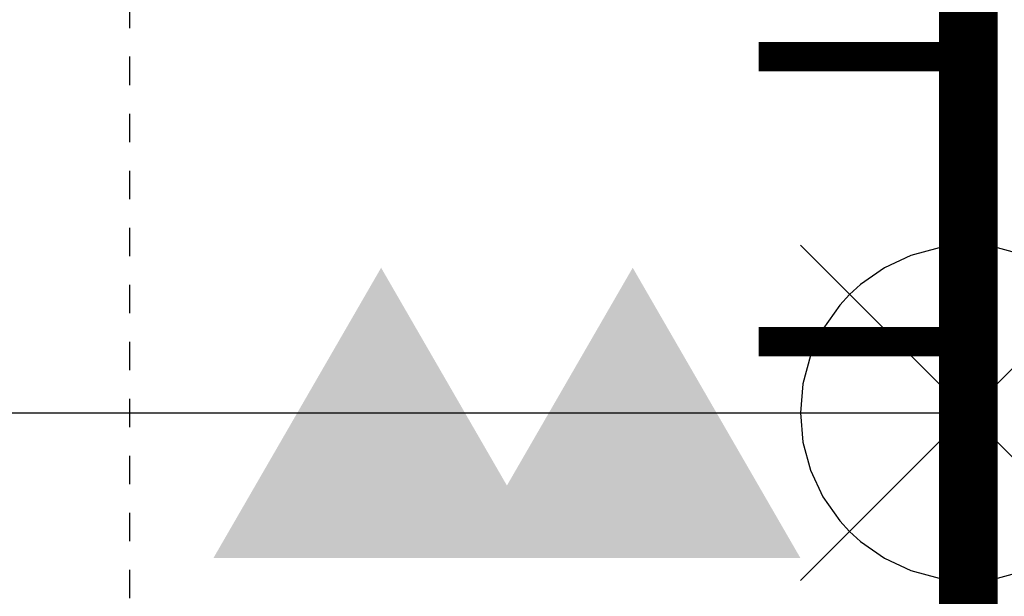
# Model space of a CAD drawing. Extents: x -2 to 113, y -136 to 16.
# Tile 467 of 541: x 108.22 to 111.67, y -29.53 to -27.51. Entities that reach past the tile are written whole.
import ezdxf
from ezdxf.enums import TextEntityAlignment as Align

# ---------------------------------------------------------------- set-up
doc = ezdxf.new("R2010")
doc.units = 0
doc.header["$MEASUREMENT"] = 0
doc.linetypes.add('DOT', pattern=[0.04, 0, -0.04])
doc.linetypes.add('SOLID', pattern=[0])
doc.layers.get('0').update_dxf_attribs({"linetype": 'SOLID'})
for name, color, linetype in [('1', 7, 'SOLID'), ('10', 7, 'SOLID'), ('11', 7, 'SOLID'), ('12', 7, 'SOLID'), ('13', 7, 'SOLID'), ('14', 7, 'SOLID'), ('15', 7, 'SOLID'), ('16', 7, 'SOLID'), ('17', 7, 'SOLID'), ('18', 7, 'SOLID'), ('19', 7, 'SOLID'), ('2', 7, 'SOLID'), ('20', 7, 'SOLID'), ('21', 7, 'SOLID'), ('22', 7, 'SOLID'), ('23', 7, 'SOLID'), ('24', 7, 'SOLID'), ('25', 7, 'SOLID'), ('26', 7, 'SOLID'), ('27', 7, 'SOLID'), ('28', 7, 'SOLID'), ('29', 7, 'SOLID'), ('3', 7, 'SOLID'), ('30', 7, 'SOLID'), ('31', 7, 'SOLID'), ('32', 7, 'SOLID'), ('33', 7, 'SOLID'), ('34', 7, 'SOLID'), ('35', 7, 'SOLID'), ('36', 7, 'SOLID'), ('37', 7, 'SOLID'), ('38', 7, 'SOLID'), ('39', 7, 'SOLID'), ('4', 7, 'SOLID'), ('40', 7, 'SOLID'), ('41', 7, 'SOLID'), ('42', 7, 'SOLID'), ('43', 7, 'SOLID'), ('44', 7, 'SOLID'), ('45', 7, 'SOLID'), ('46', 7, 'SOLID'), ('47', 7, 'SOLID'), ('48', 7, 'SOLID'), ('49', 7, 'SOLID'), ('5', 7, 'SOLID'), ('50', 7, 'SOLID'), ('51', 7, 'SOLID'), ('52', 7, 'SOLID'), ('53', 7, 'SOLID'), ('54', 7, 'SOLID'), ('55', 7, 'SOLID'), ('56', 7, 'SOLID'), ('57', 7, 'SOLID'), ('58', 7, 'SOLID'), ('59', 7, 'SOLID'), ('6', 7, 'SOLID'), ('60', 7, 'SOLID'), ('61', 7, 'SOLID'), ('62', 7, 'SOLID'), ('63', 7, 'SOLID'), ('64', 7, 'SOLID'), ('65', 7, 'SOLID'), ('66', 7, 'SOLID'), ('67', 7, 'SOLID'), ('68', 7, 'SOLID'), ('7', 7, 'SOLID'), ('8', 7, 'SOLID'), ('9', 7, 'SOLID')]:
    doc.layers.add(name, color=color, linetype=linetype)
doc.styles.add('ROMAND', font='romand', dxfattribs={"height": 1})

# ---------------------------------------------------------------- blocks, each defined once
blk = doc.blocks.new('DMK_3', base_point=(0, -6.7))
at = {"color": 7}
blk.add_solid([(-50, -50), (50, -50), (-50, -50), (0, 36.6)], dxfattribs=at)
blk = doc.blocks.new('DMK_7')
at = {"color": 7, "linetype": 'SOLID'}
blk.add_lwpolyline([(0, -50), (8.7, -49.25), (17.1, -47), (25, -43.3), (32.15, -38.3), (35.35, -35.35), (38.3, -32.15), (43.3, -25), (47, -17.1), (49.25, -8.7), (50, 0), (49.25, 8.7), (47, 17.1), (43.3, 25), (38.3, 32.15), (35.35, 35.35), (32.15, 38.3), (25, 43.3), (17.1, 47), (8.7, 49.25), (0, 50), (-8.7, 49.25), (-17.1, 47), (-25, 43.3), (-32.15, 38.3), (-35.35, 35.35), (-38.3, 32.15), (-43.3, 25), (-47, 17.1), (-49.25, 8.7), (-50, 0), (-49.25, -8.7), (-47, -17.1), (-43.3, -25), (-38.3, -32.15), (-35.35, -35.35), (-32.15, -38.3), (-25, -43.3), (-17.1, -47), (-8.7, -49.25), (0, -50)], dxfattribs=at)
blk = doc.blocks.new('DMK_19')
at = {"color": 7, "linetype": 'SOLID'}
for points in [[(-50, -50), (50, 50)], [(50, -50), (-50, 50)]]:
    blk.add_lwpolyline(points, dxfattribs=at)

msp = doc.modelspace()

# ---------------------------------------------------------------- linework, layer by layer
at = {"color": 7, "linetype": 'SOLID'}
for points, const_width in [([(-0.2175, -125.6385), (111.5472, -125.6385), (111.5472, 10.2438), (-0.2175, 10.2438), (-0.2175, -125.6385)], 0.2059), ([(111.5472, -27.6385), (110.8119, -27.6385)], 0.1029), ([(111.5472, -28.6385), (110.8119, -28.6385)], 0.1029)]:
    msp.add_lwpolyline(points, dxfattribs=dict(at, const_width=const_width))
at = {"color": 7, "linetype": 'DOT'}
msp.add_lwpolyline([(108.606, -25.6385), (108.606, -125.6385)], dxfattribs=at)
at = {"layer": '1', "color": 7, "linetype": 'SOLID'}
for points, const_width in [([(-0.2175, -125.6385), (111.5472, -125.6385), (111.5472, 10.2438), (-0.2175, 10.2438), (-0.2175, -125.6385)], 0.2059), ([(111.5472, -27.6385), (110.8119, -27.6385)], 0.1029), ([(111.5472, -28.6385), (110.8119, -28.6385)], 0.1029)]:
    msp.add_lwpolyline(points, dxfattribs=dict(at, const_width=const_width))
at = {"layer": '1', "color": 7, "linetype": 'DOT'}
msp.add_lwpolyline([(108.606, -25.6385), (108.606, -125.6385)], dxfattribs=at)
at = {"layer": '10', "color": 7, "linetype": 'SOLID'}
for points, const_width in [([(-0.2175, -125.6385), (111.5472, -125.6385), (111.5472, 10.2438), (-0.2175, 10.2438), (-0.2175, -125.6385)], 0.2059), ([(111.5472, -27.6385), (110.8119, -27.6385)], 0.1029), ([(111.5472, -28.6385), (110.8119, -28.6385)], 0.1029)]:
    msp.add_lwpolyline(points, dxfattribs=dict(at, const_width=const_width))
at = {"layer": '10', "color": 7, "linetype": 'DOT'}
msp.add_lwpolyline([(108.606, -25.6385), (108.606, -125.6385)], dxfattribs=at)
at = {"layer": '11', "color": 7, "linetype": 'SOLID'}
for points, const_width in [([(-0.2175, -125.6385), (111.5472, -125.6385), (111.5472, 10.2438), (-0.2175, 10.2438), (-0.2175, -125.6385)], 0.2059), ([(111.5472, -27.6385), (110.8119, -27.6385)], 0.1029), ([(111.5472, -28.6385), (110.8119, -28.6385)], 0.1029)]:
    msp.add_lwpolyline(points, dxfattribs=dict(at, const_width=const_width))
at = {"layer": '11', "color": 7, "linetype": 'DOT'}
msp.add_lwpolyline([(108.606, -25.6385), (108.606, -125.6385)], dxfattribs=at)
at = {"layer": '12', "color": 7, "linetype": 'SOLID'}
for points, const_width in [([(-0.2175, -125.6385), (111.5472, -125.6385), (111.5472, 10.2438), (-0.2175, 10.2438), (-0.2175, -125.6385)], 0.2059), ([(111.5472, -27.6385), (110.8119, -27.6385)], 0.1029), ([(111.5472, -28.6385), (110.8119, -28.6385)], 0.1029)]:
    msp.add_lwpolyline(points, dxfattribs=dict(at, const_width=const_width))
at = {"layer": '12', "color": 7, "linetype": 'DOT'}
msp.add_lwpolyline([(108.606, -25.6385), (108.606, -125.6385)], dxfattribs=at)
at = {"layer": '13', "color": 7, "linetype": 'SOLID'}
for points, const_width in [([(-0.2175, -125.6385), (111.5472, -125.6385), (111.5472, 10.2438), (-0.2175, 10.2438), (-0.2175, -125.6385)], 0.2059), ([(111.5472, -27.6385), (110.8119, -27.6385)], 0.1029), ([(111.5472, -28.6385), (110.8119, -28.6385)], 0.1029)]:
    msp.add_lwpolyline(points, dxfattribs=dict(at, const_width=const_width))
at = {"layer": '13', "color": 7, "linetype": 'DOT'}
msp.add_lwpolyline([(108.606, -25.6385), (108.606, -125.6385)], dxfattribs=at)
at = {"layer": '14', "color": 7, "linetype": 'SOLID'}
for points, const_width in [([(-0.2175, -125.6385), (111.5472, -125.6385), (111.5472, 10.2438), (-0.2175, 10.2438), (-0.2175, -125.6385)], 0.2059), ([(111.5472, -27.6385), (110.8119, -27.6385)], 0.1029), ([(111.5472, -28.6385), (110.8119, -28.6385)], 0.1029)]:
    msp.add_lwpolyline(points, dxfattribs=dict(at, const_width=const_width))
at = {"layer": '14', "color": 7, "linetype": 'DOT'}
msp.add_lwpolyline([(108.606, -25.6385), (108.606, -125.6385)], dxfattribs=at)
at = {"layer": '15', "color": 7, "linetype": 'SOLID'}
for points, const_width in [([(-0.2175, -125.6385), (111.5472, -125.6385), (111.5472, 10.2438), (-0.2175, 10.2438), (-0.2175, -125.6385)], 0.2059), ([(111.5472, -27.6385), (110.8119, -27.6385)], 0.1029), ([(111.5472, -28.6385), (110.8119, -28.6385)], 0.1029)]:
    msp.add_lwpolyline(points, dxfattribs=dict(at, const_width=const_width))
at = {"layer": '15', "color": 7, "linetype": 'DOT'}
msp.add_lwpolyline([(108.606, -25.6385), (108.606, -125.6385)], dxfattribs=at)
at = {"layer": '16', "color": 7, "linetype": 'SOLID'}
for points, const_width in [([(-0.2175, -125.6385), (111.5472, -125.6385), (111.5472, 10.2438), (-0.2175, 10.2438), (-0.2175, -125.6385)], 0.2059), ([(111.5472, -27.6385), (110.8119, -27.6385)], 0.1029), ([(111.5472, -28.6385), (110.8119, -28.6385)], 0.1029)]:
    msp.add_lwpolyline(points, dxfattribs=dict(at, const_width=const_width))
at = {"layer": '16', "color": 7, "linetype": 'DOT'}
msp.add_lwpolyline([(108.606, -25.6385), (108.606, -125.6385)], dxfattribs=at)
at = {"layer": '17', "color": 7, "linetype": 'SOLID'}
for points, const_width in [([(-0.2175, -125.6385), (111.5472, -125.6385), (111.5472, 10.2438), (-0.2175, 10.2438), (-0.2175, -125.6385)], 0.2059), ([(111.5472, -27.6385), (110.8119, -27.6385)], 0.1029), ([(111.5472, -28.6385), (110.8119, -28.6385)], 0.1029)]:
    msp.add_lwpolyline(points, dxfattribs=dict(at, const_width=const_width))
at = {"layer": '17', "color": 7, "linetype": 'DOT'}
msp.add_lwpolyline([(108.606, -25.6385), (108.606, -125.6385)], dxfattribs=at)
at = {"layer": '18', "color": 7, "linetype": 'SOLID'}
for points, const_width in [([(-0.2175, -125.6385), (111.5472, -125.6385), (111.5472, 10.2438), (-0.2175, 10.2438), (-0.2175, -125.6385)], 0.2059), ([(111.5472, -27.6385), (110.8119, -27.6385)], 0.1029), ([(111.5472, -28.6385), (110.8119, -28.6385)], 0.1029)]:
    msp.add_lwpolyline(points, dxfattribs=dict(at, const_width=const_width))
at = {"layer": '18', "color": 7, "linetype": 'DOT'}
msp.add_lwpolyline([(108.606, -25.6385), (108.606, -125.6385)], dxfattribs=at)
at = {"layer": '19', "color": 7, "linetype": 'SOLID'}
for points, const_width in [([(-0.2175, -125.6385), (111.5472, -125.6385), (111.5472, 10.2438), (-0.2175, 10.2438), (-0.2175, -125.6385)], 0.2059), ([(111.5472, -27.6385), (110.8119, -27.6385)], 0.1029), ([(111.5472, -28.6385), (110.8119, -28.6385)], 0.1029)]:
    msp.add_lwpolyline(points, dxfattribs=dict(at, const_width=const_width))
at = {"layer": '19', "color": 7, "linetype": 'DOT'}
msp.add_lwpolyline([(108.606, -25.6385), (108.606, -125.6385)], dxfattribs=at)
at = {"layer": '2', "color": 7, "linetype": 'SOLID'}
for points, const_width in [([(-0.2175, -125.6385), (111.5472, -125.6385), (111.5472, 10.2438), (-0.2175, 10.2438), (-0.2175, -125.6385)], 0.2059), ([(111.5472, -27.6385), (110.8119, -27.6385)], 0.1029), ([(111.5472, -28.6385), (110.8119, -28.6385)], 0.1029)]:
    msp.add_lwpolyline(points, dxfattribs=dict(at, const_width=const_width))
at = {"layer": '2', "color": 7, "linetype": 'DOT'}
msp.add_lwpolyline([(108.606, -25.6385), (108.606, -125.6385)], dxfattribs=at)
at = {"layer": '20', "color": 7, "linetype": 'SOLID'}
for points, const_width in [([(-0.2175, -125.6385), (111.5472, -125.6385), (111.5472, 10.2438), (-0.2175, 10.2438), (-0.2175, -125.6385)], 0.2059), ([(111.5472, -27.6385), (110.8119, -27.6385)], 0.1029), ([(111.5472, -28.6385), (110.8119, -28.6385)], 0.1029)]:
    msp.add_lwpolyline(points, dxfattribs=dict(at, const_width=const_width))
at = {"layer": '20', "color": 7, "linetype": 'DOT'}
msp.add_lwpolyline([(108.606, -25.6385), (108.606, -125.6385)], dxfattribs=at)
at = {"layer": '21', "color": 7, "linetype": 'SOLID'}
for points, const_width in [([(-0.2175, -125.6385), (111.5472, -125.6385), (111.5472, 10.2438), (-0.2175, 10.2438), (-0.2175, -125.6385)], 0.2059), ([(111.5472, -27.6385), (110.8119, -27.6385)], 0.1029), ([(111.5472, -28.6385), (110.8119, -28.6385)], 0.1029)]:
    msp.add_lwpolyline(points, dxfattribs=dict(at, const_width=const_width))
at = {"layer": '21', "color": 7, "linetype": 'DOT'}
msp.add_lwpolyline([(108.606, -25.6385), (108.606, -125.6385)], dxfattribs=at)
at = {"layer": '22', "color": 7, "linetype": 'SOLID'}
for points, const_width in [([(-0.2175, -125.6385), (111.5472, -125.6385), (111.5472, 10.2438), (-0.2175, 10.2438), (-0.2175, -125.6385)], 0.2059), ([(111.5472, -27.6385), (110.8119, -27.6385)], 0.1029), ([(111.5472, -28.6385), (110.8119, -28.6385)], 0.1029)]:
    msp.add_lwpolyline(points, dxfattribs=dict(at, const_width=const_width))
at = {"layer": '22', "color": 7, "linetype": 'DOT'}
msp.add_lwpolyline([(108.606, -25.6385), (108.606, -125.6385)], dxfattribs=at)
at = {"layer": '23', "color": 7, "linetype": 'SOLID'}
for points, const_width in [([(-0.2175, -125.6385), (111.5472, -125.6385), (111.5472, 10.2438), (-0.2175, 10.2438), (-0.2175, -125.6385)], 0.2059), ([(111.5472, -27.6385), (110.8119, -27.6385)], 0.1029), ([(111.5472, -28.6385), (110.8119, -28.6385)], 0.1029)]:
    msp.add_lwpolyline(points, dxfattribs=dict(at, const_width=const_width))
at = {"layer": '23', "color": 7, "linetype": 'DOT'}
msp.add_lwpolyline([(108.606, -25.6385), (108.606, -125.6385)], dxfattribs=at)
at = {"layer": '24', "color": 7, "linetype": 'SOLID'}
for points, const_width in [([(-0.2175, -125.6385), (111.5472, -125.6385), (111.5472, 10.2438), (-0.2175, 10.2438), (-0.2175, -125.6385)], 0.2059), ([(111.5472, -27.6385), (110.8119, -27.6385)], 0.1029), ([(111.5472, -28.6385), (110.8119, -28.6385)], 0.1029)]:
    msp.add_lwpolyline(points, dxfattribs=dict(at, const_width=const_width))
at = {"layer": '24', "color": 7, "linetype": 'DOT'}
msp.add_lwpolyline([(108.606, -25.6385), (108.606, -125.6385)], dxfattribs=at)
at = {"layer": '25', "color": 7, "linetype": 'SOLID'}
for points, const_width in [([(-0.2175, -125.6385), (111.5472, -125.6385), (111.5472, 10.2438), (-0.2175, 10.2438), (-0.2175, -125.6385)], 0.2059), ([(111.5472, -27.6385), (110.8119, -27.6385)], 0.1029), ([(111.5472, -28.6385), (110.8119, -28.6385)], 0.1029)]:
    msp.add_lwpolyline(points, dxfattribs=dict(at, const_width=const_width))
at = {"layer": '25', "color": 7, "linetype": 'DOT'}
msp.add_lwpolyline([(108.606, -25.6385), (108.606, -125.6385)], dxfattribs=at)
at = {"layer": '26', "color": 7, "linetype": 'SOLID'}
for points, const_width in [([(-0.2175, -125.6385), (111.5472, -125.6385), (111.5472, 10.2438), (-0.2175, 10.2438), (-0.2175, -125.6385)], 0.2059), ([(111.5472, -27.6385), (110.8119, -27.6385)], 0.1029), ([(111.5472, -28.6385), (110.8119, -28.6385)], 0.1029)]:
    msp.add_lwpolyline(points, dxfattribs=dict(at, const_width=const_width))
at = {"layer": '26', "color": 7, "linetype": 'DOT'}
msp.add_lwpolyline([(108.606, -25.6385), (108.606, -125.6385)], dxfattribs=at)
at = {"layer": '27', "color": 7, "linetype": 'SOLID'}
for points, const_width in [([(-0.2175, -125.6385), (111.5472, -125.6385), (111.5472, 10.2438), (-0.2175, 10.2438), (-0.2175, -125.6385)], 0.2059), ([(111.5472, -27.6385), (110.8119, -27.6385)], 0.1029), ([(111.5472, -28.6385), (110.8119, -28.6385)], 0.1029)]:
    msp.add_lwpolyline(points, dxfattribs=dict(at, const_width=const_width))
at = {"layer": '27', "color": 7, "linetype": 'DOT'}
msp.add_lwpolyline([(108.606, -25.6385), (108.606, -125.6385)], dxfattribs=at)
at = {"layer": '28', "color": 7, "linetype": 'SOLID'}
for points, const_width in [([(-0.2175, -125.6385), (111.5472, -125.6385), (111.5472, 10.2438), (-0.2175, 10.2438), (-0.2175, -125.6385)], 0.2059), ([(111.5472, -27.6385), (110.8119, -27.6385)], 0.1029), ([(111.5472, -28.6385), (110.8119, -28.6385)], 0.1029)]:
    msp.add_lwpolyline(points, dxfattribs=dict(at, const_width=const_width))
at = {"layer": '28', "color": 7, "linetype": 'DOT'}
msp.add_lwpolyline([(108.606, -25.6385), (108.606, -125.6385)], dxfattribs=at)
at = {"layer": '29', "color": 7, "linetype": 'SOLID'}
for points, const_width in [([(-0.2175, -125.6385), (111.5472, -125.6385), (111.5472, 10.2438), (-0.2175, 10.2438), (-0.2175, -125.6385)], 0.2059), ([(111.5472, -27.6385), (110.8119, -27.6385)], 0.1029), ([(111.5472, -28.6385), (110.8119, -28.6385)], 0.1029)]:
    msp.add_lwpolyline(points, dxfattribs=dict(at, const_width=const_width))
at = {"layer": '29', "color": 7, "linetype": 'DOT'}
msp.add_lwpolyline([(108.606, -25.6385), (108.606, -125.6385)], dxfattribs=at)
at = {"layer": '3', "color": 7, "linetype": 'SOLID'}
for points, const_width in [([(-0.2175, -125.6385), (111.5472, -125.6385), (111.5472, 10.2438), (-0.2175, 10.2438), (-0.2175, -125.6385)], 0.2059), ([(111.5472, -27.6385), (110.8119, -27.6385)], 0.1029), ([(111.5472, -28.6385), (110.8119, -28.6385)], 0.1029)]:
    msp.add_lwpolyline(points, dxfattribs=dict(at, const_width=const_width))
at = {"layer": '3', "color": 7, "linetype": 'DOT'}
msp.add_lwpolyline([(108.606, -25.6385), (108.606, -125.6385)], dxfattribs=at)
at = {"layer": '30', "color": 7, "linetype": 'SOLID'}
for points, const_width in [([(-0.2175, -125.6385), (111.5472, -125.6385), (111.5472, 10.2438), (-0.2175, 10.2438), (-0.2175, -125.6385)], 0.2059), ([(111.5472, -27.6385), (110.8119, -27.6385)], 0.1029), ([(111.5472, -28.6385), (110.8119, -28.6385)], 0.1029)]:
    msp.add_lwpolyline(points, dxfattribs=dict(at, const_width=const_width))
at = {"layer": '30', "color": 7, "linetype": 'DOT'}
msp.add_lwpolyline([(108.606, -25.6385), (108.606, -125.6385)], dxfattribs=at)
at = {"layer": '31', "color": 7, "linetype": 'SOLID'}
for points, const_width in [([(-0.2175, -125.6385), (111.5472, -125.6385), (111.5472, 10.2438), (-0.2175, 10.2438), (-0.2175, -125.6385)], 0.2059), ([(111.5472, -27.6385), (110.8119, -27.6385)], 0.1029), ([(111.5472, -28.6385), (110.8119, -28.6385)], 0.1029)]:
    msp.add_lwpolyline(points, dxfattribs=dict(at, const_width=const_width))
at = {"layer": '31', "color": 7, "linetype": 'DOT'}
msp.add_lwpolyline([(108.606, -25.6385), (108.606, -125.6385)], dxfattribs=at)
at = {"layer": '32', "color": 7, "linetype": 'SOLID'}
for points, const_width in [([(-0.2175, -125.6385), (111.5472, -125.6385), (111.5472, 10.2438), (-0.2175, 10.2438), (-0.2175, -125.6385)], 0.2059), ([(111.5472, -27.6385), (110.8119, -27.6385)], 0.1029), ([(111.5472, -28.6385), (110.8119, -28.6385)], 0.1029)]:
    msp.add_lwpolyline(points, dxfattribs=dict(at, const_width=const_width))
at = {"layer": '32', "color": 7, "linetype": 'DOT'}
msp.add_lwpolyline([(108.606, -25.6385), (108.606, -125.6385)], dxfattribs=at)
at = {"layer": '33', "color": 7, "linetype": 'SOLID'}
for points, const_width in [([(-0.2175, -125.6385), (111.5472, -125.6385), (111.5472, 10.2438), (-0.2175, 10.2438), (-0.2175, -125.6385)], 0.2059), ([(111.5472, -27.6385), (110.8119, -27.6385)], 0.1029), ([(111.5472, -28.6385), (110.8119, -28.6385)], 0.1029)]:
    msp.add_lwpolyline(points, dxfattribs=dict(at, const_width=const_width))
at = {"layer": '33', "color": 7, "linetype": 'DOT'}
msp.add_lwpolyline([(108.606, -25.6385), (108.606, -125.6385)], dxfattribs=at)
at = {"layer": '34', "color": 7, "linetype": 'SOLID'}
for points, const_width in [([(-0.2175, -125.6385), (111.5472, -125.6385), (111.5472, 10.2438), (-0.2175, 10.2438), (-0.2175, -125.6385)], 0.2059), ([(111.5472, -27.6385), (110.8119, -27.6385)], 0.1029), ([(111.5472, -28.6385), (110.8119, -28.6385)], 0.1029)]:
    msp.add_lwpolyline(points, dxfattribs=dict(at, const_width=const_width))
at = {"layer": '34', "color": 7, "linetype": 'DOT'}
msp.add_lwpolyline([(108.606, -25.6385), (108.606, -125.6385)], dxfattribs=at)
at = {"layer": '35', "color": 7, "linetype": 'SOLID'}
for points, const_width in [([(-0.2175, -125.6385), (111.5472, -125.6385), (111.5472, 10.2438), (-0.2175, 10.2438), (-0.2175, -125.6385)], 0.2059), ([(111.5472, -27.6385), (110.8119, -27.6385)], 0.1029), ([(111.5472, -28.6385), (110.8119, -28.6385)], 0.1029)]:
    msp.add_lwpolyline(points, dxfattribs=dict(at, const_width=const_width))
at = {"layer": '35', "color": 7, "linetype": 'DOT'}
msp.add_lwpolyline([(108.606, -25.6385), (108.606, -125.6385)], dxfattribs=at)
at = {"layer": '36', "color": 7, "linetype": 'SOLID'}
for points, const_width in [([(-0.2175, -125.6385), (111.5472, -125.6385), (111.5472, 10.2438), (-0.2175, 10.2438), (-0.2175, -125.6385)], 0.2059), ([(111.5472, -27.6385), (110.8119, -27.6385)], 0.1029), ([(111.5472, -28.6385), (110.8119, -28.6385)], 0.1029)]:
    msp.add_lwpolyline(points, dxfattribs=dict(at, const_width=const_width))
at = {"layer": '36', "color": 7, "linetype": 'DOT'}
msp.add_lwpolyline([(108.606, -25.6385), (108.606, -125.6385)], dxfattribs=at)
at = {"layer": '37', "color": 7, "linetype": 'SOLID'}
for points, const_width in [([(-0.2175, -125.6385), (111.5472, -125.6385), (111.5472, 10.2438), (-0.2175, 10.2438), (-0.2175, -125.6385)], 0.2059), ([(111.5472, -27.6385), (110.8119, -27.6385)], 0.1029), ([(111.5472, -28.6385), (110.8119, -28.6385)], 0.1029)]:
    msp.add_lwpolyline(points, dxfattribs=dict(at, const_width=const_width))
at = {"layer": '37', "color": 7, "linetype": 'DOT'}
msp.add_lwpolyline([(108.606, -25.6385), (108.606, -125.6385)], dxfattribs=at)
at = {"layer": '38', "color": 7, "linetype": 'SOLID'}
for points, const_width in [([(-0.2175, -125.6385), (111.5472, -125.6385), (111.5472, 10.2438), (-0.2175, 10.2438), (-0.2175, -125.6385)], 0.2059), ([(111.5472, -27.6385), (110.8119, -27.6385)], 0.1029), ([(111.5472, -28.6385), (110.8119, -28.6385)], 0.1029)]:
    msp.add_lwpolyline(points, dxfattribs=dict(at, const_width=const_width))
at = {"layer": '38', "color": 7, "linetype": 'DOT'}
msp.add_lwpolyline([(108.606, -25.6385), (108.606, -125.6385)], dxfattribs=at)
at = {"layer": '39', "color": 7, "linetype": 'SOLID'}
for points, const_width in [([(-0.2175, -125.6385), (111.5472, -125.6385), (111.5472, 10.2438), (-0.2175, 10.2438), (-0.2175, -125.6385)], 0.2059), ([(111.5472, -27.6385), (110.8119, -27.6385)], 0.1029), ([(111.5472, -28.6385), (110.8119, -28.6385)], 0.1029)]:
    msp.add_lwpolyline(points, dxfattribs=dict(at, const_width=const_width))
at = {"layer": '39', "color": 7, "linetype": 'DOT'}
msp.add_lwpolyline([(108.606, -25.6385), (108.606, -125.6385)], dxfattribs=at)
at = {"layer": '4', "color": 7, "linetype": 'SOLID'}
for points, const_width in [([(-0.2175, -125.6385), (111.5472, -125.6385), (111.5472, 10.2438), (-0.2175, 10.2438), (-0.2175, -125.6385)], 0.2059), ([(111.5472, -27.6385), (110.8119, -27.6385)], 0.1029), ([(111.5472, -28.6385), (110.8119, -28.6385)], 0.1029)]:
    msp.add_lwpolyline(points, dxfattribs=dict(at, const_width=const_width))
at = {"layer": '4', "color": 7, "linetype": 'DOT'}
msp.add_lwpolyline([(108.606, -25.6385), (108.606, -125.6385)], dxfattribs=at)
at = {"layer": '40', "color": 7, "linetype": 'SOLID'}
for points, const_width in [([(-0.2175, -125.6385), (111.5472, -125.6385), (111.5472, 10.2438), (-0.2175, 10.2438), (-0.2175, -125.6385)], 0.2059), ([(111.5472, -27.6385), (110.8119, -27.6385)], 0.1029), ([(111.5472, -28.6385), (110.8119, -28.6385)], 0.1029)]:
    msp.add_lwpolyline(points, dxfattribs=dict(at, const_width=const_width))
at = {"layer": '40', "color": 7, "linetype": 'DOT'}
msp.add_lwpolyline([(108.606, -25.6385), (108.606, -125.6385)], dxfattribs=at)
at = {"layer": '41', "color": 7, "linetype": 'SOLID'}
for points, const_width in [([(-0.2175, -125.6385), (111.5472, -125.6385), (111.5472, 10.2438), (-0.2175, 10.2438), (-0.2175, -125.6385)], 0.2059), ([(111.5472, -27.6385), (110.8119, -27.6385)], 0.1029), ([(111.5472, -28.6385), (110.8119, -28.6385)], 0.1029)]:
    msp.add_lwpolyline(points, dxfattribs=dict(at, const_width=const_width))
at = {"layer": '41', "color": 7, "linetype": 'DOT'}
msp.add_lwpolyline([(108.606, -25.6385), (108.606, -125.6385)], dxfattribs=at)
at = {"layer": '42', "color": 7, "linetype": 'SOLID'}
for points, const_width in [([(-0.2175, -125.6385), (111.5472, -125.6385), (111.5472, 10.2438), (-0.2175, 10.2438), (-0.2175, -125.6385)], 0.2059), ([(111.5472, -27.6385), (110.8119, -27.6385)], 0.1029), ([(111.5472, -28.6385), (110.8119, -28.6385)], 0.1029)]:
    msp.add_lwpolyline(points, dxfattribs=dict(at, const_width=const_width))
at = {"layer": '42', "color": 7, "linetype": 'DOT'}
msp.add_lwpolyline([(108.606, -25.6385), (108.606, -125.6385)], dxfattribs=at)
at = {"layer": '43', "color": 7, "linetype": 'SOLID'}
for points, const_width in [([(-0.2175, -125.6385), (111.5472, -125.6385), (111.5472, 10.2438), (-0.2175, 10.2438), (-0.2175, -125.6385)], 0.2059), ([(111.5472, -27.6385), (110.8119, -27.6385)], 0.1029), ([(111.5472, -28.6385), (110.8119, -28.6385)], 0.1029)]:
    msp.add_lwpolyline(points, dxfattribs=dict(at, const_width=const_width))
at = {"layer": '43', "color": 7, "linetype": 'DOT'}
msp.add_lwpolyline([(108.606, -25.6385), (108.606, -125.6385)], dxfattribs=at)
at = {"layer": '44', "color": 7, "linetype": 'SOLID'}
for points, const_width in [([(-0.2175, -125.6385), (111.5472, -125.6385), (111.5472, 10.2438), (-0.2175, 10.2438), (-0.2175, -125.6385)], 0.2059), ([(111.5472, -27.6385), (110.8119, -27.6385)], 0.1029), ([(111.5472, -28.6385), (110.8119, -28.6385)], 0.1029)]:
    msp.add_lwpolyline(points, dxfattribs=dict(at, const_width=const_width))
at = {"layer": '44', "color": 7, "linetype": 'DOT'}
msp.add_lwpolyline([(108.606, -25.6385), (108.606, -125.6385)], dxfattribs=at)
at = {"layer": '45', "color": 7, "linetype": 'SOLID'}
for points, const_width in [([(-0.2175, -125.6385), (111.5472, -125.6385), (111.5472, 10.2438), (-0.2175, 10.2438), (-0.2175, -125.6385)], 0.2059), ([(111.5472, -27.6385), (110.8119, -27.6385)], 0.1029), ([(111.5472, -28.6385), (110.8119, -28.6385)], 0.1029)]:
    msp.add_lwpolyline(points, dxfattribs=dict(at, const_width=const_width))
at = {"layer": '45', "color": 7, "linetype": 'DOT'}
msp.add_lwpolyline([(108.606, -25.6385), (108.606, -125.6385)], dxfattribs=at)
at = {"layer": '46', "color": 7, "linetype": 'SOLID'}
for points, const_width in [([(-0.2175, -125.6385), (111.5472, -125.6385), (111.5472, 10.2438), (-0.2175, 10.2438), (-0.2175, -125.6385)], 0.2059), ([(111.5472, -27.6385), (110.8119, -27.6385)], 0.1029), ([(111.5472, -28.6385), (110.8119, -28.6385)], 0.1029)]:
    msp.add_lwpolyline(points, dxfattribs=dict(at, const_width=const_width))
at = {"layer": '46', "color": 7, "linetype": 'DOT'}
msp.add_lwpolyline([(108.606, -25.6385), (108.606, -125.6385)], dxfattribs=at)
at = {"layer": '47', "color": 7, "linetype": 'SOLID'}
for points, const_width in [([(-0.2175, -125.6385), (111.5472, -125.6385), (111.5472, 10.2438), (-0.2175, 10.2438), (-0.2175, -125.6385)], 0.2059), ([(111.5472, -27.6385), (110.8119, -27.6385)], 0.1029), ([(111.5472, -28.6385), (110.8119, -28.6385)], 0.1029)]:
    msp.add_lwpolyline(points, dxfattribs=dict(at, const_width=const_width))
at = {"layer": '47', "color": 7, "linetype": 'DOT'}
msp.add_lwpolyline([(108.606, -25.6385), (108.606, -125.6385)], dxfattribs=at)
at = {"layer": '48', "color": 7, "linetype": 'SOLID'}
for points, const_width in [([(-0.2175, -125.6385), (111.5472, -125.6385), (111.5472, 10.2438), (-0.2175, 10.2438), (-0.2175, -125.6385)], 0.2059), ([(111.5472, -27.6385), (110.8119, -27.6385)], 0.1029), ([(111.5472, -28.6385), (110.8119, -28.6385)], 0.1029)]:
    msp.add_lwpolyline(points, dxfattribs=dict(at, const_width=const_width))
at = {"layer": '48', "color": 7, "linetype": 'DOT'}
msp.add_lwpolyline([(108.606, -25.6385), (108.606, -125.6385)], dxfattribs=at)
at = {"layer": '49', "color": 7, "linetype": 'SOLID'}
for points, const_width in [([(-0.2175, -125.6385), (111.5472, -125.6385), (111.5472, 10.2438), (-0.2175, 10.2438), (-0.2175, -125.6385)], 0.2059), ([(111.5472, -27.6385), (110.8119, -27.6385)], 0.1029), ([(111.5472, -28.6385), (110.8119, -28.6385)], 0.1029)]:
    msp.add_lwpolyline(points, dxfattribs=dict(at, const_width=const_width))
at = {"layer": '49', "color": 7, "linetype": 'DOT'}
msp.add_lwpolyline([(108.606, -25.6385), (108.606, -125.6385)], dxfattribs=at)
at = {"layer": '5', "color": 7, "linetype": 'SOLID'}
for points, const_width in [([(-0.2175, -125.6385), (111.5472, -125.6385), (111.5472, 10.2438), (-0.2175, 10.2438), (-0.2175, -125.6385)], 0.2059), ([(111.5472, -27.6385), (110.8119, -27.6385)], 0.1029), ([(111.5472, -28.6385), (110.8119, -28.6385)], 0.1029)]:
    msp.add_lwpolyline(points, dxfattribs=dict(at, const_width=const_width))
at = {"layer": '5', "color": 7, "linetype": 'DOT'}
msp.add_lwpolyline([(108.606, -25.6385), (108.606, -125.6385)], dxfattribs=at)
at = {"layer": '50', "color": 7, "linetype": 'SOLID'}
for points, const_width in [([(-0.2175, -125.6385), (111.5472, -125.6385), (111.5472, 10.2438), (-0.2175, 10.2438), (-0.2175, -125.6385)], 0.2059), ([(111.5472, -27.6385), (110.8119, -27.6385)], 0.1029), ([(111.5472, -28.6385), (110.8119, -28.6385)], 0.1029)]:
    msp.add_lwpolyline(points, dxfattribs=dict(at, const_width=const_width))
at = {"layer": '50', "color": 7, "linetype": 'DOT'}
msp.add_lwpolyline([(108.606, -25.6385), (108.606, -125.6385)], dxfattribs=at)
at = {"layer": '51', "color": 7, "linetype": 'SOLID'}
for points, const_width in [([(-0.2175, -125.6385), (111.5472, -125.6385), (111.5472, 10.2438), (-0.2175, 10.2438), (-0.2175, -125.6385)], 0.2059), ([(111.5472, -27.6385), (110.8119, -27.6385)], 0.1029), ([(111.5472, -28.6385), (110.8119, -28.6385)], 0.1029)]:
    msp.add_lwpolyline(points, dxfattribs=dict(at, const_width=const_width))
at = {"layer": '51', "color": 7, "linetype": 'DOT'}
msp.add_lwpolyline([(108.606, -25.6385), (108.606, -125.6385)], dxfattribs=at)
at = {"layer": '52', "color": 7, "linetype": 'SOLID'}
for points, const_width in [([(-0.2175, -125.6385), (111.5472, -125.6385), (111.5472, 10.2438), (-0.2175, 10.2438), (-0.2175, -125.6385)], 0.2059), ([(111.5472, -27.6385), (110.8119, -27.6385)], 0.1029), ([(111.5472, -28.6385), (110.8119, -28.6385)], 0.1029)]:
    msp.add_lwpolyline(points, dxfattribs=dict(at, const_width=const_width))
at = {"layer": '52', "color": 7, "linetype": 'DOT'}
msp.add_lwpolyline([(108.606, -25.6385), (108.606, -125.6385)], dxfattribs=at)
at = {"layer": '53', "color": 7, "linetype": 'SOLID'}
for points, const_width in [([(-0.2175, -125.6385), (111.5472, -125.6385), (111.5472, 10.2438), (-0.2175, 10.2438), (-0.2175, -125.6385)], 0.2059), ([(111.5472, -27.6385), (110.8119, -27.6385)], 0.1029), ([(111.5472, -28.6385), (110.8119, -28.6385)], 0.1029)]:
    msp.add_lwpolyline(points, dxfattribs=dict(at, const_width=const_width))
at = {"layer": '53', "color": 7, "linetype": 'DOT'}
msp.add_lwpolyline([(108.606, -25.6385), (108.606, -125.6385)], dxfattribs=at)
at = {"layer": '54', "color": 7, "linetype": 'SOLID'}
for points, const_width in [([(-0.2175, -125.6385), (111.5472, -125.6385), (111.5472, 10.2438), (-0.2175, 10.2438), (-0.2175, -125.6385)], 0.2059), ([(111.5472, -27.6385), (110.8119, -27.6385)], 0.1029), ([(111.5472, -28.6385), (110.8119, -28.6385)], 0.1029)]:
    msp.add_lwpolyline(points, dxfattribs=dict(at, const_width=const_width))
at = {"layer": '54', "color": 7, "linetype": 'DOT'}
msp.add_lwpolyline([(108.606, -25.6385), (108.606, -125.6385)], dxfattribs=at)
at = {"layer": '55', "color": 7, "linetype": 'SOLID'}
for points, const_width in [([(-0.2175, -125.6385), (111.5472, -125.6385), (111.5472, 10.2438), (-0.2175, 10.2438), (-0.2175, -125.6385)], 0.2059), ([(111.5472, -27.6385), (110.8119, -27.6385)], 0.1029), ([(111.5472, -28.6385), (110.8119, -28.6385)], 0.1029)]:
    msp.add_lwpolyline(points, dxfattribs=dict(at, const_width=const_width))
at = {"layer": '55', "color": 7, "linetype": 'DOT'}
msp.add_lwpolyline([(108.606, -25.6385), (108.606, -125.6385)], dxfattribs=at)
at = {"layer": '56', "color": 7, "linetype": 'SOLID'}
for points, const_width in [([(-0.2175, -125.6385), (111.5472, -125.6385), (111.5472, 10.2438), (-0.2175, 10.2438), (-0.2175, -125.6385)], 0.2059), ([(111.5472, -27.6385), (110.8119, -27.6385)], 0.1029), ([(111.5472, -28.6385), (110.8119, -28.6385)], 0.1029)]:
    msp.add_lwpolyline(points, dxfattribs=dict(at, const_width=const_width))
at = {"layer": '56', "color": 7, "linetype": 'DOT'}
msp.add_lwpolyline([(108.606, -25.6385), (108.606, -125.6385)], dxfattribs=at)
at = {"layer": '57', "color": 7, "linetype": 'SOLID'}
for points, const_width in [([(-0.2175, -125.6385), (111.5472, -125.6385), (111.5472, 10.2438), (-0.2175, 10.2438), (-0.2175, -125.6385)], 0.2059), ([(111.5472, -27.6385), (110.8119, -27.6385)], 0.1029), ([(111.5472, -28.6385), (110.8119, -28.6385)], 0.1029)]:
    msp.add_lwpolyline(points, dxfattribs=dict(at, const_width=const_width))
at = {"layer": '57', "color": 7, "linetype": 'DOT'}
msp.add_lwpolyline([(108.606, -25.6385), (108.606, -125.6385)], dxfattribs=at)
at = {"layer": '58', "color": 7, "linetype": 'SOLID'}
for points, const_width in [([(-0.2175, -125.6385), (111.5472, -125.6385), (111.5472, 10.2438), (-0.2175, 10.2438), (-0.2175, -125.6385)], 0.2059), ([(111.5472, -27.6385), (110.8119, -27.6385)], 0.1029), ([(111.5472, -28.6385), (110.8119, -28.6385)], 0.1029)]:
    msp.add_lwpolyline(points, dxfattribs=dict(at, const_width=const_width))
at = {"layer": '58', "color": 7, "linetype": 'DOT'}
msp.add_lwpolyline([(108.606, -25.6385), (108.606, -125.6385)], dxfattribs=at)
at = {"layer": '59', "color": 7, "linetype": 'SOLID'}
for points, const_width in [([(-0.2175, -125.6385), (111.5472, -125.6385), (111.5472, 10.2438), (-0.2175, 10.2438), (-0.2175, -125.6385)], 0.2059), ([(111.5472, -27.6385), (110.8119, -27.6385)], 0.1029), ([(111.5472, -28.6385), (110.8119, -28.6385)], 0.1029)]:
    msp.add_lwpolyline(points, dxfattribs=dict(at, const_width=const_width))
at = {"layer": '59', "color": 7, "linetype": 'DOT'}
msp.add_lwpolyline([(108.606, -25.6385), (108.606, -125.6385)], dxfattribs=at)
at = {"layer": '6', "color": 7, "linetype": 'SOLID'}
for points, const_width in [([(-0.2175, -125.6385), (111.5472, -125.6385), (111.5472, 10.2438), (-0.2175, 10.2438), (-0.2175, -125.6385)], 0.2059), ([(111.5472, -27.6385), (110.8119, -27.6385)], 0.1029), ([(111.5472, -28.6385), (110.8119, -28.6385)], 0.1029)]:
    msp.add_lwpolyline(points, dxfattribs=dict(at, const_width=const_width))
at = {"layer": '6', "color": 7, "linetype": 'DOT'}
msp.add_lwpolyline([(108.606, -25.6385), (108.606, -125.6385)], dxfattribs=at)
at = {"layer": '60', "color": 7, "linetype": 'SOLID'}
for points, const_width in [([(-0.2175, -125.6385), (111.5472, -125.6385), (111.5472, 10.2438), (-0.2175, 10.2438), (-0.2175, -125.6385)], 0.2059), ([(111.5472, -27.6385), (110.8119, -27.6385)], 0.1029), ([(111.5472, -28.6385), (110.8119, -28.6385)], 0.1029)]:
    msp.add_lwpolyline(points, dxfattribs=dict(at, const_width=const_width))
at = {"layer": '60', "color": 7, "linetype": 'DOT'}
msp.add_lwpolyline([(108.606, -25.6385), (108.606, -125.6385)], dxfattribs=at)
at = {"layer": '61', "color": 7, "linetype": 'SOLID'}
for points, const_width in [([(-0.2175, -125.6385), (111.5472, -125.6385), (111.5472, 10.2438), (-0.2175, 10.2438), (-0.2175, -125.6385)], 0.2059), ([(111.5472, -27.6385), (110.8119, -27.6385)], 0.1029), ([(111.5472, -28.6385), (110.8119, -28.6385)], 0.1029)]:
    msp.add_lwpolyline(points, dxfattribs=dict(at, const_width=const_width))
at = {"layer": '61', "color": 7, "linetype": 'DOT'}
msp.add_lwpolyline([(108.606, -25.6385), (108.606, -125.6385)], dxfattribs=at)
at = {"layer": '62', "color": 7, "linetype": 'SOLID'}
for points, const_width in [([(-0.2175, -125.6385), (111.5472, -125.6385), (111.5472, 10.2438), (-0.2175, 10.2438), (-0.2175, -125.6385)], 0.2059), ([(111.5472, -27.6385), (110.8119, -27.6385)], 0.1029), ([(111.5472, -28.6385), (110.8119, -28.6385)], 0.1029)]:
    msp.add_lwpolyline(points, dxfattribs=dict(at, const_width=const_width))
at = {"layer": '62', "color": 7, "linetype": 'DOT'}
msp.add_lwpolyline([(108.606, -25.6385), (108.606, -125.6385)], dxfattribs=at)
at = {"layer": '63', "color": 7, "linetype": 'SOLID'}
for points, const_width in [([(-0.2175, -125.6385), (111.5472, -125.6385), (111.5472, 10.2438), (-0.2175, 10.2438), (-0.2175, -125.6385)], 0.2059), ([(111.5472, -27.6385), (110.8119, -27.6385)], 0.1029), ([(111.5472, -28.6385), (110.8119, -28.6385)], 0.1029)]:
    msp.add_lwpolyline(points, dxfattribs=dict(at, const_width=const_width))
at = {"layer": '63', "color": 7, "linetype": 'DOT'}
msp.add_lwpolyline([(108.606, -25.6385), (108.606, -125.6385)], dxfattribs=at)
at = {"layer": '63', "color": 7, "linetype": 'SOLID'}
msp.add_lwpolyline([(90.0766, -28.8885), (111.5472, -28.8885)], dxfattribs=at)
at = {"layer": '64', "color": 7, "linetype": 'SOLID'}
for points, const_width in [([(-0.2175, -125.6385), (111.5472, -125.6385), (111.5472, 10.2438), (-0.2175, 10.2438), (-0.2175, -125.6385)], 0.2059), ([(111.5472, -27.6385), (110.8119, -27.6385)], 0.1029), ([(111.5472, -28.6385), (110.8119, -28.6385)], 0.1029)]:
    msp.add_lwpolyline(points, dxfattribs=dict(at, const_width=const_width))
at = {"layer": '64', "color": 7, "linetype": 'DOT'}
msp.add_lwpolyline([(108.606, -25.6385), (108.606, -125.6385)], dxfattribs=at)
at = {"layer": '65', "color": 7, "linetype": 'SOLID'}
for points, const_width in [([(-0.2175, -125.6385), (111.5472, -125.6385), (111.5472, 10.2438), (-0.2175, 10.2438), (-0.2175, -125.6385)], 0.2059), ([(111.5472, -27.6385), (110.8119, -27.6385)], 0.1029), ([(111.5472, -28.6385), (110.8119, -28.6385)], 0.1029)]:
    msp.add_lwpolyline(points, dxfattribs=dict(at, const_width=const_width))
at = {"layer": '65', "color": 7, "linetype": 'DOT'}
msp.add_lwpolyline([(108.606, -25.6385), (108.606, -125.6385)], dxfattribs=at)
at = {"layer": '66', "color": 7, "linetype": 'SOLID'}
for points, const_width in [([(-0.2175, -125.6385), (111.5472, -125.6385), (111.5472, 10.2438), (-0.2175, 10.2438), (-0.2175, -125.6385)], 0.2059), ([(111.5472, -27.6385), (110.8119, -27.6385)], 0.1029), ([(111.5472, -28.6385), (110.8119, -28.6385)], 0.1029)]:
    msp.add_lwpolyline(points, dxfattribs=dict(at, const_width=const_width))
at = {"layer": '66', "color": 7, "linetype": 'DOT'}
msp.add_lwpolyline([(108.606, -25.6385), (108.606, -125.6385)], dxfattribs=at)
at = {"layer": '67', "color": 7, "linetype": 'SOLID'}
for points, const_width in [([(-0.2175, -125.6385), (111.5472, -125.6385), (111.5472, 10.2438), (-0.2175, 10.2438), (-0.2175, -125.6385)], 0.2059), ([(111.5472, -27.6385), (110.8119, -27.6385)], 0.1029), ([(111.5472, -28.6385), (110.8119, -28.6385)], 0.1029)]:
    msp.add_lwpolyline(points, dxfattribs=dict(at, const_width=const_width))
at = {"layer": '67', "color": 7, "linetype": 'DOT'}
msp.add_lwpolyline([(108.606, -25.6385), (108.606, -125.6385)], dxfattribs=at)
at = {"layer": '68', "color": 7, "linetype": 'SOLID'}
for points, const_width in [([(-0.2175, -125.6385), (111.5472, -125.6385), (111.5472, 10.2438), (-0.2175, 10.2438), (-0.2175, -125.6385)], 0.2059), ([(111.5472, -27.6385), (110.8119, -27.6385)], 0.1029), ([(111.5472, -28.6385), (110.8119, -28.6385)], 0.1029)]:
    msp.add_lwpolyline(points, dxfattribs=dict(at, const_width=const_width))
at = {"layer": '68', "color": 7, "linetype": 'DOT'}
msp.add_lwpolyline([(108.606, -25.6385), (108.606, -125.6385)], dxfattribs=at)
at = {"layer": '7', "color": 7, "linetype": 'SOLID'}
for points, const_width in [([(-0.2175, -125.6385), (111.5472, -125.6385), (111.5472, 10.2438), (-0.2175, 10.2438), (-0.2175, -125.6385)], 0.2059), ([(111.5472, -27.6385), (110.8119, -27.6385)], 0.1029), ([(111.5472, -28.6385), (110.8119, -28.6385)], 0.1029)]:
    msp.add_lwpolyline(points, dxfattribs=dict(at, const_width=const_width))
at = {"layer": '7', "color": 7, "linetype": 'DOT'}
msp.add_lwpolyline([(108.606, -25.6385), (108.606, -125.6385)], dxfattribs=at)
at = {"layer": '8', "color": 7, "linetype": 'SOLID'}
for points, const_width in [([(-0.2175, -125.6385), (111.5472, -125.6385), (111.5472, 10.2438), (-0.2175, 10.2438), (-0.2175, -125.6385)], 0.2059), ([(111.5472, -27.6385), (110.8119, -27.6385)], 0.1029), ([(111.5472, -28.6385), (110.8119, -28.6385)], 0.1029)]:
    msp.add_lwpolyline(points, dxfattribs=dict(at, const_width=const_width))
at = {"layer": '8', "color": 7, "linetype": 'DOT'}
msp.add_lwpolyline([(108.606, -25.6385), (108.606, -125.6385)], dxfattribs=at)
at = {"layer": '9', "color": 7, "linetype": 'SOLID'}
for points, const_width in [([(-0.2175, -125.6385), (111.5472, -125.6385), (111.5472, 10.2438), (-0.2175, 10.2438), (-0.2175, -125.6385)], 0.2059), ([(111.5472, -27.6385), (110.8119, -27.6385)], 0.1029), ([(111.5472, -28.6385), (110.8119, -28.6385)], 0.1029)]:
    msp.add_lwpolyline(points, dxfattribs=dict(at, const_width=const_width))
at = {"layer": '9', "color": 7, "linetype": 'DOT'}
msp.add_lwpolyline([(108.606, -25.6385), (108.606, -125.6385)], dxfattribs=at)

# ---------------------------------------------------------------- block references
at = {"layer": '27', "xscale": 0.01176470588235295, "yscale": 0.01176470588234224, "zscale": 14.70588235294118}
for name, p in [('DMK_7', (111.5472, -28.8885)), ('DMK_3', (110.3707, -28.8885))]:
    msp.add_blockref(name, p, dxfattribs=at)
at = {"layer": '30', "xscale": 0.01176470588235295, "yscale": 0.01176470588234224, "zscale": 14.70588235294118}
for name, p in [('DMK_7', (111.5472, -28.8885)), ('DMK_3', (109.4884, -28.8885))]:
    msp.add_blockref(name, p, dxfattribs=at)
at = {"layer": '41', "xscale": 0.01176470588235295, "yscale": 0.01176470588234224, "zscale": 14.70588235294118}
msp.add_blockref('DMK_7', (111.5472, -28.8885), dxfattribs=at)
at = {"layer": '63', "xscale": 0.01176470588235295, "yscale": 0.01176470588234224, "zscale": 14.70588235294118}
msp.add_blockref('DMK_19', (111.5472, -28.8885), dxfattribs=at)

# ---------------------------------------------------------------- texts
at = {"layer": '27', "color": 7, "style": 'ROMAND', "width": 0.78}
msp.add_text('136', height=1.09412, dxfattribs=at).set_placement((111.5472, -28.1826), align=Align.TOP_LEFT)
at = {"layer": '30', "color": 7, "style": 'ROMAND', "width": 0.78}
msp.add_text('106', height=1.09412, dxfattribs=at).set_placement((111.5472, -28.1826), align=Align.TOP_LEFT)
at = {"layer": '41', "color": 7, "style": 'ROMAND', "width": 0.78}
msp.add_text('120', height=1.09412, dxfattribs=at).set_placement((111.5472, -28.1826), align=Align.TOP_LEFT)
at = {"layer": '63', "color": 7, "style": 'ROMAND', "width": 0.78}
msp.add_text('106', height=1.09412, dxfattribs=at).set_placement((111.5472, -28.1826), align=Align.TOP_LEFT)

doc.saveas('drawing.dxf')
